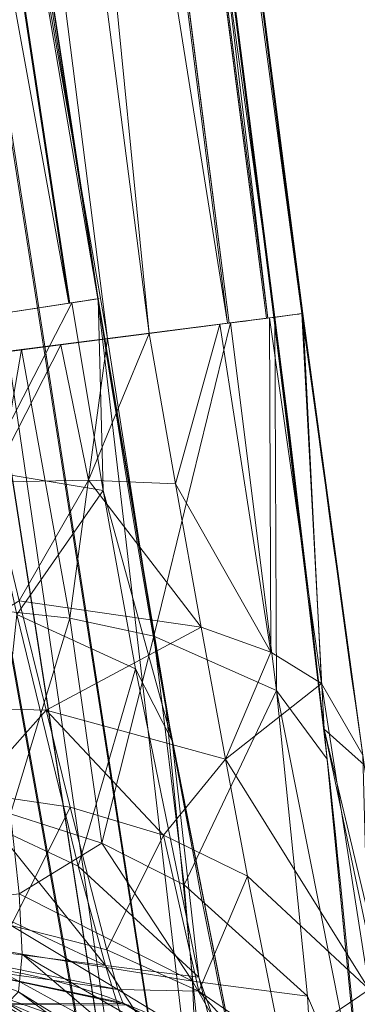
# Model space of a CAD drawing. Header units: millimetres. Extents: x -71 to 71, y -145 to 145.
# Tile 477 of 497: x 42.265 to 42.441, y 109.909 to 110.422. Entities that reach past the tile are written whole.
import ezdxf

# ---------------------------------------------------------------- set-up
doc = ezdxf.new("R2010")
doc.units = ezdxf.units.MM
doc.layers.add('1', color=7, linetype='CONTINUOUS')

msp = doc.modelspace()

# ---------------------------------------------------------------- linework, layer by layer
at = {"layer": '1', "color": 163, "linetype": 'Continuous', "lineweight": 13, "extrusion": (0.1516947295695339, -0.9884273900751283, -5.975027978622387e-05)}
msp.add_arc((58.24516229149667, -4.794999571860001, -102.5823239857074), 0.3, 355.9231196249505, 87.97709951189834, dxfattribs=at)
at = {"layer": '1', "color": 163, "linetype": 'Continuous', "lineweight": 13, "extrusion": (0.1263852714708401, -0.9919812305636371, -3.694176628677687e-05)}
msp.add_arc((55.69432095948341, 0.6797971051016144, -104.0240486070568), 0.3, 2.237191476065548, 87.98409584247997, dxfattribs=at)
at = {"layer": '1', "color": 163, "linetype": 'Continuous', "lineweight": 13, "extrusion": (0.1279810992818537, -0.9917766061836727, -4.06620773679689e-05)}
msp.add_arc((55.8762320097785, 0.258796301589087, -103.9338768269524), 0.3, 272.0168906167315, 1.74449936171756, dxfattribs=at)
at = {"layer": '1', "color": 163, "linetype": 'Continuous', "lineweight": 13, "extrusion": (0.05659040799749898, 3.694390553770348e-05, 0.9983974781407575)}
msp.add_arc((109.6024184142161, -42.38075128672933, -1.797075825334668), 0.3, 278.5010651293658, 357.9593240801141, dxfattribs=at)
at = {"layer": '1', "color": 163, "linetype": 'Continuous', "lineweight": 13, "extrusion": (-0.05388248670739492, 4.44957067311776e-05, 0.9985472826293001)}
msp.add_arc((-109.6649407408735, 42.06560171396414, -0.9875252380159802), 0.3, 97.14968577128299, 178.0444723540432, dxfattribs=at)
at = {"layer": '1', "color": 163, "linetype": 'Continuous', "lineweight": 13, "extrusion": (-0.02099209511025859, 4.11783270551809e-05, 0.9997796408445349)}
msp.add_arc((-109.7126891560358, 41.97729332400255, -1.215230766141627), 0.3, 97.58949235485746, 178.1119756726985, dxfattribs=at)
at = {"layer": '1', "color": 163, "linetype": 'Continuous', "lineweight": 13}
for points, knots in [([(37.174240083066, 118.08603465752, 15.9592939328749), (37.2238781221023, 117.780023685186, 15.9462913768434), (37.35066853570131, 117.002732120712, 15.9053668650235), (37.5568223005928, 115.756396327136, 15.8077242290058), (37.7934096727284, 114.349320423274, 15.6541114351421), (38.0327967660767, 112.947949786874, 15.4584926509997), (38.2746910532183, 111.553323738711, 15.2220725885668), (38.5188048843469, 110.16635640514, 14.9462216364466), (38.76485939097, 108.787827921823, 14.6324494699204), (39.0125878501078, 107.418379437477, 14.2823776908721), (39.2617382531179, 106.058512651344, 13.897713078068), (39.5120752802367, 104.708592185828, 13.4802221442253), (39.8471510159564, 102.922266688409, 12.8822026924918), (40.2679135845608, 100.715129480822, 12.061672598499), (40.7745235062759, 98.1073669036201, 10.9747185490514), (41.281745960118, 95.5384227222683, 9.79949859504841), (41.7887493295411, 93.00515156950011, 8.54936866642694), (42.2949141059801, 90.5035364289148, 7.23688600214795), (42.7997920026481, 88.0289342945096, 5.8738086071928), (43.3030673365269, 85.5762681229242, 4.47116393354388), (43.8045219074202, 83.1401714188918, 3.03936374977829), (44.3040040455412, 80.7150933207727, 1.58834298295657), (44.8014013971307, 78.295374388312, 0.127711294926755), (45.2966154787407, 75.8753054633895, -1.33308240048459), (45.789538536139, 73.4491754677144, -2.78458865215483), (46.28003040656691, 71.0113204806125, -4.2171932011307), (46.7678950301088, 68.5561812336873, -5.6209568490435), (47.2528545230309, 66.0783819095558, -6.985457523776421), (47.7345229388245, 63.572834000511, -8.29965698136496), (48.2123755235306, 61.0348846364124, -9.55178072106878), (48.6857180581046, 58.4605086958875, -10.7292506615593), (49.15365527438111, 55.846563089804, -11.8186859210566), (49.5381647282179, 53.6336486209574, -12.6414512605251), (49.8418233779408, 51.8423407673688, -13.2413425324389), (50.0673963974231, 50.4885070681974, -13.6602746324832), (50.29059100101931, 49.12455621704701, -14.0464135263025), (50.5111860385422, 47.7508596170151, -14.3979884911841), (50.7289488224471, 46.3679270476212, -14.7132887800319), (50.9436375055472, 44.9764090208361, -14.9906891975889), (51.1550039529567, 43.577096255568, -15.2286769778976), (51.3627972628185, 42.1709145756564, -15.425879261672), (51.566767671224, 40.7589159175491, -15.5810895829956), (51.766670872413, 39.342264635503, -15.6932925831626), (51.9622724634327, 37.922219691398, -15.7616849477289), (52.0896590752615, 36.9741488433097, -15.7776897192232), (52.1525651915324, 36.5, -15.7782386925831)], [0, 0, 0, 0, 0.0103548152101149, 0.0263168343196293, 0.0422788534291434, 0.0582408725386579, 0.074202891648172, 0.0901649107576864, 0.106126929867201, 0.122088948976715, 0.138050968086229, 0.154012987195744, 0.169975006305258, 0.201899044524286, 0.233823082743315, 0.265747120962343, 0.297671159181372, 0.3295951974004, 0.361519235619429, 0.393443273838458, 0.425367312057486, 0.457291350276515, 0.489215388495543, 0.521139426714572, 0.5530634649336, 0.584987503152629, 0.616911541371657, 0.648835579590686, 0.680759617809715, 0.712683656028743, 0.744607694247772, 0.7765317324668, 0.808455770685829, 0.824417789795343, 0.840379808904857, 0.856341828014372, 0.872303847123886, 0.8882658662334, 0.904227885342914, 0.920189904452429, 0.936151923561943, 0.952113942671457, 0.968075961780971, 0.984037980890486, 1, 1, 1, 1]), ([(37.2559310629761, 118.086034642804, -16.0329826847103), (37.2645711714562, 118.04183302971, -16.03452073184), (37.2954305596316, 117.883994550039, -16.0402037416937), (37.3485385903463, 117.612566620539, -16.0511465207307), (37.4264070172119, 117.215021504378, -16.0696304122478), (37.4932121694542, 116.874411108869, -16.0880872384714), (37.5489196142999, 116.590677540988, -16.1051934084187), (37.604644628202, 116.307000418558, -16.1231595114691), (37.6938587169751, 115.853304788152, -16.1546480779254), (37.8166426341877, 115.229976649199, -16.2044798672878), (37.9507056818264, 114.550695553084, -16.2668815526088), (38.0848598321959, 113.87221337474, -16.337215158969), (38.2638223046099, 112.96872616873, -16.4413951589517), (38.4876361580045, 111.841703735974, -16.5907973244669), (38.7562028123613, 110.493558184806, -16.7997191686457), (39.0245972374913, 109.150088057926, -17.037115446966), (39.29265717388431, 107.811687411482, -17.3018213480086), (39.5602472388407, 106.478601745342, -17.5925977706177), (39.8272320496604, 105.151076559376, -17.908205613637), (40.1822598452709, 103.388599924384, -18.3604286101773), (40.6239879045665, 101.199941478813, -18.9814258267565), (41.1501005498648, 98.596526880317, -19.8055950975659), (41.6717586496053, 96.0151266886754, -20.6987407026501), (42.188619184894, 93.4540909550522, -21.6511651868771), (42.7004625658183, 90.9112177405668, -22.6535253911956), (43.2071659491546, 88.3838781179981, -23.6968439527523), (43.7086800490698, 85.8691165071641, -24.7724886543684), (44.3704490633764, 82.5286146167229, -26.2386713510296), (45.1847754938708, 78.3680921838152, -28.1110701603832), (45.9822741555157, 74.2044292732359, -29.9837394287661), (46.6102725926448, 70.8576333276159, -31.4504265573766), (47.0762346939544, 68.3362533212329, -32.5265704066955), (47.537077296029, 65.8003905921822, -33.5704788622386), (47.9926504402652, 63.2470845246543, -34.573480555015), (48.4427233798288, 60.673706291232, -35.5265503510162), (48.88697175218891, 58.0780629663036, -36.4202895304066), (49.32496441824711, 55.4585273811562, -37.24493877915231), (49.6842880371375, 53.2549047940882, -37.8661866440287), (49.9680084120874, 51.47957208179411, -38.3184878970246), (50.1788297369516, 50.1419744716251, -38.6340858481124), (50.3875824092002, 48.798398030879, -38.92477634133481), (50.5941522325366, 47.4491043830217, -39.1893143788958), (50.7984250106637, 46.0943551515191, -39.4264549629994), (51.00027453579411, 44.7345648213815, -39.635030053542), (51.16635792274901, 43.59755070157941, -39.7840646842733), (51.29788281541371, 42.6859096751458, -39.8879032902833), (51.3958388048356, 42.0012349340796, -39.9579571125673), (51.4930903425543, 41.3156871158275, -40.0200552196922), (51.5896204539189, 40.6293552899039, -40.0740904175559), (51.6854121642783, 39.94232852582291, -40.1199555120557), (51.7646091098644, 39.369301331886, -40.1512786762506), (51.8275804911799, 38.910621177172, -40.1721449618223), (51.8746138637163, 38.5664945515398, -40.1856879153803), (51.9214499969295, 38.2222641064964, -40.1971134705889), (51.9680868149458, 37.8779425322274, -40.2064109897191), (52.0145222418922, 37.5335425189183, -40.21356983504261), (52.0530489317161, 37.246488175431, -40.2177457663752), (52.0837675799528, 37.0168187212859, -40.2200081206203), (52.106754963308, 36.84455529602, -40.2211645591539), (52.1296904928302, 36.6722821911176, -40.2217795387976), (52.14494610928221, 36.557428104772, -40.2218277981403), (52.1525651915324, 36.5, -40.2217613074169)], [0, 0, 0, 0, 0.0015533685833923, 0.00554715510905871, 0.00954094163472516, 0.0155316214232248, 0.017528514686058, 0.0195254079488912, 0.0255160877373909, 0.0335036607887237, 0.0414912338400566, 0.0494788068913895, 0.0574663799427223, 0.073441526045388, 0.0894166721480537, 0.10539181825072, 0.121366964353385, 0.137342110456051, 0.153317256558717, 0.169292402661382, 0.201242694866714, 0.233192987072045, 0.265143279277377, 0.297093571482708, 0.32904386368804, 0.360994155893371, 0.392944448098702, 0.424894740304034, 0.488795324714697, 0.55269590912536, 0.584646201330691, 0.616596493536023, 0.648546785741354, 0.680497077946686, 0.712447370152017, 0.744397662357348, 0.77634795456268, 0.808298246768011, 0.824273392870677, 0.840248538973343, 0.856223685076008, 0.872198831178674, 0.88817397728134, 0.904149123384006, 0.920124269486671, 0.928111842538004, 0.936099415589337, 0.94408698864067, 0.952074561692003, 0.960062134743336, 0.968049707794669, 0.972043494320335, 0.976037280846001, 0.980031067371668, 0.984024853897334, 0.988018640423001, 0.992012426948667, 0.9940093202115, 0.996006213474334, 0.998003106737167, 1, 1, 1, 1])]:
    msp.add_open_spline(points, degree=3, knots=knots, dxfattribs=at)
for points in [[(42.40004509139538, 109.465681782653, -5.232039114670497), (42.25118814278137, 110.4165727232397, -5.233684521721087), (42.10351301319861, 111.3640377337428, -5.235263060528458), (41.95833692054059, 112.307002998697, -5.23674818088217)], [(41.99559505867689, 112.306436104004, -4.813413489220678), (42.09788666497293, 111.6318591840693, -4.812385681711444), (42.201379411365, 110.9550307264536, -4.811310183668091), (42.30560686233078, 110.276333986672, -4.810195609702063)], [(42.41205988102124, 110.268589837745, 0.2721397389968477), (42.32450429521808, 110.9471816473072, 0.2713699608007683), (42.23684308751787, 111.6245441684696, 0.270650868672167), (42.1493905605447, 112.300265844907, 0.2699833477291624)], [(42.14446943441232, 112.247239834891, 0.6932985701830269), (42.22879267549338, 111.5884228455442, 0.6939268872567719), (42.31322457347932, 110.9280959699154, 0.6946046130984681), (42.39748506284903, 110.266643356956, 0.6953312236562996)], [(42.4357766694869, 109.674493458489, -4.20933108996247), (42.4168845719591, 109.675005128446, -4.54124525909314), (42.355328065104, 109.952903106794, -4.80966795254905), (42.3056501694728, 110.276340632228, -4.81019872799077)], [(42.4455142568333, 109.667265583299, 1.29654841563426), (42.4632714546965, 109.667626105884, 0.9666053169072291), (42.4392521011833, 109.942687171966, 0.695706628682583), (42.3979842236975, 110.266706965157, 0.69535086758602)], [(42.412564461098, 110.268654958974, 0.272155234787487), (42.4543081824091, 109.94507575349, 0.272522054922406), (42.4991706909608, 109.668738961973, 0.00364619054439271), (42.5060695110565, 109.669142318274, -0.327527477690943)]]:
    msp.add_open_spline(points, degree=3, dxfattribs=at)
for points in [[(42.29035228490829, 110.2739870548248, -4.69151372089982), (41.98134690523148, 112.3042702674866, -4.693769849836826), (41.92169383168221, 112.2952252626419, -4.589452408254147)], [(42.37344861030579, 109.4615235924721, -5.334441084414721), (41.93054139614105, 112.3027354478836, -5.337710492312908), (41.95832461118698, 112.3070046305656, -5.236747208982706)], [(41.95832461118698, 112.3070046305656, -5.236747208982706), (42.4000658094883, 109.4656884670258, -5.232040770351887), (42.37344861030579, 109.4615235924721, -5.334441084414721)], [(41.95833578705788, 112.3070046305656, -5.236748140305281), (41.99559614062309, 112.3064383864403, -4.813413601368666), (42.3056073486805, 110.2763339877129, -4.810195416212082)], [(42.3056073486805, 110.2763339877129, -4.810195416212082), (42.40004345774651, 109.4656810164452, -5.232038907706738), (41.95833578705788, 112.3070046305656, -5.236748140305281)], [(42.29098930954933, 110.2740839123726, -4.696440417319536), (41.98195040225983, 112.3043596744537, -4.698807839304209), (41.98134690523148, 112.3042702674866, -4.693769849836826)], [(41.98134690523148, 112.3042702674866, -4.693769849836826), (42.29035228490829, 110.2739870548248, -4.69151372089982), (42.29098930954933, 110.2740839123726, -4.696440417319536)], [(42.30564832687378, 110.2763414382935, -4.810198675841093), (41.99560359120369, 112.3064383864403, -4.813414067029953), (41.98195040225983, 112.3043596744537, -4.698807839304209)], [(41.98195040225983, 112.3043596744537, -4.698807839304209), (42.29098930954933, 110.2740839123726, -4.696440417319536), (42.30564832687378, 110.2763414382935, -4.810198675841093)], [(42.37344861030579, 109.4615235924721, -5.334441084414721), (41.86679050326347, 112.2929304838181, -5.427447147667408), (41.92976281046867, 112.3026162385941, -5.340550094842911)], [(41.92976281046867, 112.3026162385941, -5.340550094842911), (41.93054139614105, 112.3027354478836, -5.337710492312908), (42.37344861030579, 109.4615235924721, -5.334441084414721)], [(42.39426925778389, 110.2662980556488, 0.1615747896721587), (42.13099926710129, 112.2978925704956, 0.1600138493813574), (42.14993119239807, 112.3003363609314, 0.2699958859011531)], [(42.41206124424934, 110.2685928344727, 0.272139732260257), (42.14939102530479, 112.300269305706, 0.2699833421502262), (42.14446991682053, 112.2472435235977, 0.6932985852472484)], [(42.14993119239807, 112.3003363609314, 0.2699958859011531), (42.41256415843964, 110.2686524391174, 0.2721552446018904), (42.39426925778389, 110.2662980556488, 0.1615747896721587)], [(41.92169383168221, 112.2952252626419, -4.589452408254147), (42.23040863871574, 110.264778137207, -4.588325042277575), (42.29035228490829, 110.2739870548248, -4.69151372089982)], [(42.33234748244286, 110.2583110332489, 0.05796654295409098), (42.06889867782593, 112.2898533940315, 0.05722947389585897), (42.1302318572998, 112.2977882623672, 0.1555511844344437)], [(42.3935167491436, 110.266201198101, 0.1570417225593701), (42.1302318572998, 112.2977882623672, 0.1555511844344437), (42.13099926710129, 112.2978925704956, 0.1600138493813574)], [(42.1302318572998, 112.2977882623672, 0.1555511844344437), (42.3935167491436, 110.266201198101, 0.1570417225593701), (42.33234748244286, 110.2583110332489, 0.05796654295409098)], [(42.13099926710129, 112.2978925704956, 0.1600138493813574), (42.39426925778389, 110.2662980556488, 0.1615747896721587), (42.3935167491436, 110.266201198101, 0.1570417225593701)], [(41.77753254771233, 112.2792065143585, -5.486228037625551), (41.86568036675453, 112.2927591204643, -5.428177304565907), (42.30879992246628, 109.4514206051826, -5.426665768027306)], [(42.30991750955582, 109.4515919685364, -5.425919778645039), (42.30879992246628, 109.4514206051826, -5.426665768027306), (41.86568036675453, 112.2927591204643, -5.428177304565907), (41.86679050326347, 112.2929304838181, -5.427447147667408)], [(41.86679050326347, 112.2929304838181, -5.427447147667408), (42.37344861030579, 109.4615235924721, -5.334441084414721), (42.372677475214, 109.4614043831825, -5.337404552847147)], [(42.372677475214, 109.4614043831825, -5.337404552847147), (42.30991750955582, 109.4515919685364, -5.425919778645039), (41.86679050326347, 112.2929304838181, -5.427447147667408)], [(42.06889867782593, 112.2898533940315, 0.05722947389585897), (42.33234748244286, 110.2583110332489, 0.05796654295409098), (42.23830997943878, 110.2461814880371, -0.01007699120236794)], [(41.77753254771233, 112.2792065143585, -5.486228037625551), (42.30879992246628, 109.4514206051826, -5.426665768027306), (42.22006350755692, 109.4375401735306, -5.485911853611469)], [(42.3731692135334, 110.2635413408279, 0.8040991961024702), (42.12074726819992, 112.2442036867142, 0.802720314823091), (42.05834120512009, 112.2362092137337, 0.8955056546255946)], [(42.37405955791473, 110.2636530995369, 0.8001981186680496), (42.12162643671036, 112.2443154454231, 0.7987578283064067), (42.12074726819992, 112.2442036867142, 0.802720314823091)], [(42.12074726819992, 112.2442036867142, 0.802720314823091), (42.3731692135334, 110.2635413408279, 0.8040991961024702), (42.37405955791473, 110.2636530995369, 0.8001981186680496)], [(42.39798337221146, 110.2667078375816, 0.6953508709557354), (42.1450138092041, 112.2473105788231, 0.6933161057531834), (42.12162643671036, 112.2443154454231, 0.7987578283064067)], [(42.12162643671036, 112.2443154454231, 0.7987578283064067), (42.37405955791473, 110.2636530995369, 0.8001981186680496), (42.39798337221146, 110.2667078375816, 0.6953508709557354)], [(42.14446991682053, 112.2472435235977, 0.6932985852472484), (42.39748418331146, 110.2666407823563, 0.6953311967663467), (42.41206124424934, 110.2685928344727, 0.272139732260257)], [(42.31064021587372, 110.2555692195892, 0.8961812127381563), (42.05834120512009, 112.2362092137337, 0.8955056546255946), (41.9665053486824, 112.2244521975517, 0.9587154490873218)], [(42.05834120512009, 112.2362092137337, 0.8955056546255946), (42.31064021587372, 110.2555692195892, 0.8961812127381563), (42.3731692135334, 110.2635413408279, 0.8040991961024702)], [(41.9665053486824, 112.2244521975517, 0.9587154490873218), (42.21905767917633, 110.2439016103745, 0.9588567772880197), (42.31064021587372, 110.2555692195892, 0.8961812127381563)], [(42.30564832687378, 110.2763414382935, -4.810198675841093), (42.29193553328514, 110.2742254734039, -4.69631515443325), (42.30835661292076, 110.1764068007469, -4.688221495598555)], [(42.3056073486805, 110.2763339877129, -4.810195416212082), (42.34107211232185, 110.0636422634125, -4.769970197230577), (42.40004345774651, 109.4656810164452, -5.232038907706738)], [(42.34428331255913, 110.045924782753, -4.762764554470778), (42.30564832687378, 110.2763414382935, -4.810198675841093), (42.30835661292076, 110.1764068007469, -4.688221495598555)], [(42.29193553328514, 110.2742254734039, -4.69631515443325), (42.23040863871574, 110.264778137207, -4.588325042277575), (42.24663227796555, 110.1866811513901, -4.584058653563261)], [(42.24663227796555, 110.1866811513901, -4.584058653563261), (42.30835661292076, 110.1764068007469, -4.688221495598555), (42.29193553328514, 110.2742254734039, -4.69631515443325)], [(42.395930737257, 110.0920885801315, 0.07693311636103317), (42.3693060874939, 110.2630794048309, 0.1070121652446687), (42.39512234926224, 110.2664098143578, 0.1614309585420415)], [(42.39798337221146, 110.2667078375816, 0.6953508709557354), (42.37476363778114, 110.2637425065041, 0.8003616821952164), (42.39879176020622, 110.07209867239, 0.8372245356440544)], [(42.42237284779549, 110.0758388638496, 0.1257648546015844), (42.39512234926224, 110.2664098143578, 0.1614309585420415), (42.41256415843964, 110.2686524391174, 0.2721552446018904)], [(42.39512234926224, 110.2664098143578, 0.1614309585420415), (42.42237284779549, 110.0758388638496, 0.1257648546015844), (42.395930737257, 110.0920885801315, 0.07693311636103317)], [(42.41206124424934, 110.2685928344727, 0.272139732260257), (42.39748418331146, 110.2666407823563, 0.6953311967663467), (42.42361336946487, 110.0519448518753, 0.736631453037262)], [(42.39879176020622, 110.07209867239, 0.8372245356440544), (42.42531955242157, 110.0363954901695, 0.7430398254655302), (42.39798337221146, 110.2667078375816, 0.6953508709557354)], [(42.42361336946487, 110.0519448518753, 0.736631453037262), (42.44454205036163, 110.033318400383, 0.2229881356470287), (42.41206124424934, 110.2685928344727, 0.272139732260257)], [(42.41256415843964, 110.2686524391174, 0.2721552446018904), (42.44381561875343, 110.0384145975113, 0.2251808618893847), (42.42237284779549, 110.0758388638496, 0.1257648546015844)], [(42.37476363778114, 110.2637425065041, 0.8003616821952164), (42.31064021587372, 110.2555692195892, 0.8961812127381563), (42.33471676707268, 110.1005300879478, 0.9231721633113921)], [(42.34602674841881, 110.1799383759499, 0.05314849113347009), (42.33234748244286, 110.2583110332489, 0.05796654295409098), (42.3693060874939, 110.2630794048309, 0.1070121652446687)], [(42.33471676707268, 110.1005300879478, 0.9231721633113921), (42.39879176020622, 110.07209867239, 0.8372245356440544), (42.37476363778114, 110.2637425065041, 0.8003616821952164)], [(42.34602674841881, 110.1799383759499, 0.05314849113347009), (42.3693060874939, 110.2630794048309, 0.1070121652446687), (42.395930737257, 110.0920885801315, 0.07693311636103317)], [(42.30066016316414, 110.1817414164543, 0.01360425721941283), (42.2862321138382, 110.2523654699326, 0.0175653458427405), (42.33234748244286, 110.2583110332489, 0.05796654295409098)], [(42.33234748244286, 110.2583110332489, 0.05796654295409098), (42.34602674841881, 110.1799383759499, 0.05314849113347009), (42.30066016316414, 110.1817414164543, 0.01360425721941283)], [(42.24954172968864, 110.1807877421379, -0.01584777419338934), (42.23407059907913, 110.2456301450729, -0.01197990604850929), (42.2862321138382, 110.2523654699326, 0.0175653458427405)], [(42.2862321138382, 110.2523654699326, 0.0175653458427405), (42.30066016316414, 110.1817414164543, 0.01360425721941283), (42.24954172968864, 110.1807877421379, -0.01584777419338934)], [(42.31064021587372, 110.2555692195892, 0.8961812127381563), (42.2656387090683, 110.2498397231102, 0.9332926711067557), (42.29096323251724, 110.1097837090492, 0.9569991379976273)], [(42.29096323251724, 110.1097837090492, 0.9569991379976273), (42.33471676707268, 110.1005300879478, 0.9231721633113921), (42.31064021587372, 110.2555692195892, 0.8961812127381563)], [(42.2656387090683, 110.2498397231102, 0.9332926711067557), (42.21534356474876, 110.2434247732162, 0.960450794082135), (42.2423891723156, 110.1150959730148, 0.9824163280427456)], [(42.2423891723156, 110.1150959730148, 0.9824163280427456), (42.29096323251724, 110.1097837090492, 0.9569991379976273), (42.2656387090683, 110.2498397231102, 0.9332926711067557)], [(42.30835661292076, 110.1764068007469, -4.688221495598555), (42.24663227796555, 110.1866811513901, -4.584058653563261), (42.26325452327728, 110.111728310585, -4.564136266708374)], [(42.26450994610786, 110.1189255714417, -0.03267009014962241), (42.24954172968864, 110.1807877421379, -0.01584777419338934), (42.30066016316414, 110.1817414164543, 0.01360425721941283)], [(42.30066016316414, 110.1817414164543, 0.01360425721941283), (42.35943779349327, 110.1051792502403, 0.03258545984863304), (42.26450994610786, 110.1189255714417, -0.03267009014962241)], [(42.30066016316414, 110.1817414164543, 0.01360425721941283), (42.34602674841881, 110.1799383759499, 0.05314849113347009), (42.35943779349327, 110.1051792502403, 0.03258545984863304)], [(42.395930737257, 110.0920885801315, 0.07693311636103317), (42.35943779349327, 110.1051792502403, 0.03258545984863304), (42.34602674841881, 110.1799383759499, 0.05314849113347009)], [(42.26325452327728, 110.111728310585, -4.564136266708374), (42.32527315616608, 110.0834980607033, -4.660965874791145), (42.30835661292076, 110.1764068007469, -4.688221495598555)], [(42.30835661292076, 110.1764068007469, -4.688221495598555), (42.32527315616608, 110.0834980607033, -4.660965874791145), (42.34428331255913, 110.045924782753, -4.762764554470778)], [(42.26450994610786, 110.1189255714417, -0.03267009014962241), (42.27852076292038, 110.0618615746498, -0.06104161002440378), (42.17571020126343, 110.064685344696, -0.08686960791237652)], [(42.27852076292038, 110.0618615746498, -0.06104161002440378), (42.26450994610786, 110.1189255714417, -0.03267009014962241), (42.35943779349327, 110.1051792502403, 0.03258545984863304)], [(42.29096323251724, 110.1097837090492, 0.9569991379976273), (42.2423891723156, 110.1150959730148, 0.9824163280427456), (42.25996509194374, 110.0077554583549, 1.051694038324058)], [(42.25153103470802, 110.0010350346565, -4.453808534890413), (42.29526966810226, 109.9805682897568, -4.484119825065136), (42.26325452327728, 110.111728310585, -4.564136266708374)], [(42.25996509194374, 110.0077554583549, 1.051694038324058), (42.30757057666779, 109.992504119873, 1.032593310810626), (42.29096323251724, 110.1097837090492, 0.9569991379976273)], [(42.32527315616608, 110.0834980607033, -4.660965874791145), (42.26325452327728, 110.111728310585, -4.564136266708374), (42.29526966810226, 109.9805682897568, -4.484119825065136)], [(42.33471676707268, 110.1005300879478, 0.9231721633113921), (42.29096323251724, 110.1097837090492, 0.9569991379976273), (42.30757057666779, 109.992504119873, 1.032593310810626)], [(42.35943779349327, 110.1051792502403, 0.03258545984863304), (42.37213730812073, 110.0362464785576, -0.001945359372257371), (42.27852076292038, 110.0618615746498, -0.06104161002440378)], [(42.37213730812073, 110.0362464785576, -0.001945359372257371), (42.35943779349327, 110.1051792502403, 0.03258545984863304), (42.395930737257, 110.0920885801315, 0.07693311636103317)], [(42.30757057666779, 109.992504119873, 1.032593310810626), (42.35066846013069, 109.9708899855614, 1.007323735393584), (42.33471676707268, 110.1005300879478, 0.9231721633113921)], [(42.39879176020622, 110.07209867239, 0.8372245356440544), (42.33471676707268, 110.1005300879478, 0.9231721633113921), (42.35066846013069, 109.9708899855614, 1.007323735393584)], [(42.395930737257, 110.0920885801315, 0.07693311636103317), (42.42237284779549, 110.0758388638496, 0.1257648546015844), (42.37213730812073, 110.0362464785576, -0.001945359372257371)], [(42.29526966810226, 109.9805682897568, -4.484119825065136), (42.35819727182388, 109.922744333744, -4.557467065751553), (42.32527315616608, 110.0834980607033, -4.660965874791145)], [(42.34428331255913, 110.045924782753, -4.762764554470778), (42.32527315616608, 110.0834980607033, -4.660965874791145), (42.35819727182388, 109.922744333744, -4.557467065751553)], [(42.35066846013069, 109.9708899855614, 1.007323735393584), (42.41498932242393, 109.9127978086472, 0.9431798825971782), (42.39879176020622, 110.07209867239, 0.8372245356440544)], [(42.37213730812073, 110.0362464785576, -0.001945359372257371), (42.42237284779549, 110.0758388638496, 0.1257648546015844), (42.44720935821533, 109.9161729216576, 0.02170958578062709)], [(42.44388267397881, 109.8456159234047, 0.8723543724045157), (42.42531955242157, 110.0363954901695, 0.7430398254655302), (42.39879176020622, 110.07209867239, 0.8372245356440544)], [(42.39879176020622, 110.07209867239, 0.8372245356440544), (42.41498932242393, 109.9127978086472, 0.9431798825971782), (42.44388267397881, 109.8456159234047, 0.8723543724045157)], [(42.44720935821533, 109.9161729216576, 0.02170958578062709), (42.42237284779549, 110.0758388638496, 0.1257648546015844), (42.44381561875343, 110.0384145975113, 0.2251808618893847)], [(42.17571020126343, 110.064685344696, -0.08686960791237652), (42.27852076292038, 110.0618615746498, -0.06104161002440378), (42.24015772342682, 110.0188568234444, -0.114808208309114)], [(42.27852076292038, 110.0618615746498, -0.06104161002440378), (42.29111224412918, 110.0113466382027, -0.09961669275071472), (42.24015772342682, 110.0188568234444, -0.114808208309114)], [(42.27852076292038, 110.0618615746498, -0.06104161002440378), (42.37213730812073, 110.0362464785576, -0.001945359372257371), (42.33989864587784, 109.9967435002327, -0.0773929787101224)], [(42.33989864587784, 109.9967435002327, -0.0773929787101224), (42.29111224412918, 110.0113466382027, -0.09961669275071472), (42.27852076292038, 110.0618615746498, -0.06104161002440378)], [(42.40004345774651, 109.4656810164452, -5.232038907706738), (42.34107211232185, 110.0636422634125, -4.769970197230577), (42.38225892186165, 109.8543182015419, -4.634033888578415)], [(42.49593988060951, 109.7091883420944, -0.1134727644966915), (42.42361336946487, 110.0519448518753, 0.736631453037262), (42.44388267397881, 109.8456159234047, 0.8723543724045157)], [(42.42361336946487, 110.0519448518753, 0.736631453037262), (42.47238487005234, 109.847404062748, 0.09664156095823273), (42.44454205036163, 110.033318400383, 0.2229881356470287)], [(42.42361336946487, 110.0519448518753, 0.736631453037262), (42.49593988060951, 109.7091883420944, -0.1134727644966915), (42.47238487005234, 109.847404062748, 0.09664156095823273)], [(42.35819727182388, 109.922744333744, -4.557467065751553), (42.38225892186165, 109.8543182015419, -4.634033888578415), (42.34428331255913, 110.045924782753, -4.762764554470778)], [(42.37213730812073, 110.0362464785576, -0.001945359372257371), (42.38370060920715, 109.9752634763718, -0.04876824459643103), (42.33989864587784, 109.9967435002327, -0.0773929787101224)], [(42.44720935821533, 109.9161729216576, 0.02170958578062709), (42.38370060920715, 109.9752634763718, -0.04876824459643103), (42.37213730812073, 110.0362464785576, -0.001945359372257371)], [(42.26025938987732, 109.9496856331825, -0.211760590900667), (42.24015772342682, 110.0188568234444, -0.114808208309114), (42.29111224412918, 110.0113466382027, -0.09961669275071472)], [(42.29111224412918, 110.0113466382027, -0.09961669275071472), (42.31030121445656, 109.9368631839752, -0.2023362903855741), (42.26025938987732, 109.9496856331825, -0.211760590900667)], [(42.31030121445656, 109.9368631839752, -0.2023362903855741), (42.29111224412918, 110.0113466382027, -0.09961669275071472), (42.33989864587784, 109.9967435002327, -0.0773929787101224)], [(42.30757057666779, 109.992504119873, 1.032593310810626), (42.25996509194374, 110.0077554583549, 1.051694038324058), (42.26457700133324, 109.9660694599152, 1.100366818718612)], [(42.21798852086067, 109.9715381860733, -4.382929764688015), (42.30953380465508, 109.9287644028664, -4.427123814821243), (42.25153103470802, 110.0010350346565, -4.453808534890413)], [(42.30953380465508, 109.9287644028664, -4.427123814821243), (42.29526966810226, 109.9805682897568, -4.484119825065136), (42.25153103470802, 110.0010350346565, -4.453808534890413)], [(42.33989864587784, 109.9967435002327, -0.0773929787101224), (42.35834628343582, 109.9152937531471, -0.1893393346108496), (42.31030121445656, 109.9368631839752, -0.2023362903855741)], [(42.35834628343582, 109.9152937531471, -0.1893393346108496), (42.33989864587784, 109.9967435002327, -0.0773929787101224), (42.38370060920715, 109.9752634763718, -0.04876824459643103)], [(42.26457700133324, 109.9660694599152, 1.100366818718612), (42.355015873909, 109.9205240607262, 1.0662596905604), (42.30757057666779, 109.992504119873, 1.032593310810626)], [(42.355015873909, 109.9205240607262, 1.0662596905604), (42.35066846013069, 109.9708899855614, 1.007323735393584), (42.30757057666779, 109.992504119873, 1.032593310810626)], [(42.35819727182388, 109.922744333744, -4.557467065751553), (42.29526966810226, 109.9805682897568, -4.484119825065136), (42.30953380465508, 109.9287644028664, -4.427123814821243)], [(42.38370060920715, 109.9752634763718, -0.04876824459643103), (42.40177571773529, 109.8854169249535, -0.1731605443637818), (42.35834628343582, 109.9152937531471, -0.1893393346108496)], [(42.40177571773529, 109.8854169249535, -0.1731605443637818), (42.38370060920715, 109.9752634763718, -0.04876824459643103), (42.44720935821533, 109.9161729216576, 0.02170958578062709)], [(42.30953380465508, 109.9287644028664, -4.427123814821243), (42.21798852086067, 109.9715381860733, -4.382929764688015), (42.23103821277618, 109.9385842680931, -4.328074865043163)], [(42.41498932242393, 109.9127978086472, 0.9431798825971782), (42.35066846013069, 109.9708899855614, 1.007323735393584), (42.355015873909, 109.9205240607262, 1.0662596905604)], [(42.16773435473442, 109.9537461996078, 1.164995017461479), (42.26604849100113, 109.9345907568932, 1.156565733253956), (42.26457700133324, 109.9660694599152, 1.100366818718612)], [(42.355015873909, 109.9205240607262, 1.0662596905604), (42.26457700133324, 109.9660694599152, 1.100366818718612), (42.26604849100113, 109.9345907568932, 1.156565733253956)], [(42.26409643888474, 109.9150255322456, 1.219001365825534), (42.26604849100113, 109.9345907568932, 1.156565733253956), (42.16773435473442, 109.9537461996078, 1.164995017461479)], [(42.26025938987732, 109.9496856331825, -0.211760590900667), (42.3160195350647, 109.9163219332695, -0.2641418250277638), (42.21673682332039, 109.9361926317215, -0.2734925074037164)], [(42.26025938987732, 109.9496856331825, -0.211760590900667), (42.31030121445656, 109.9368631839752, -0.2023362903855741), (42.3160195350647, 109.9163219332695, -0.2641418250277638)], [(42.32192039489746, 109.888955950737, -4.360640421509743), (42.23103821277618, 109.9385842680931, -4.328074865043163), (42.24128276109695, 109.9173203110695, -4.266351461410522)], [(42.23103821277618, 109.9385842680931, -4.328074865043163), (42.32192039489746, 109.888955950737, -4.360640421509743), (42.30953380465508, 109.9287644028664, -4.427123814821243)], [(42.21915453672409, 109.9299192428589, -0.3335624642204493), (42.21673682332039, 109.9361926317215, -0.2734925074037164), (42.3160195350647, 109.9163219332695, -0.2641418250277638)], [(42.26604849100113, 109.9345907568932, 1.156565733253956), (42.26409643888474, 109.9150255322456, 1.219001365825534), (42.35518351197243, 109.8587214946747, 1.209762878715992)], [(42.35518351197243, 109.8587214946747, 1.209762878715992), (42.35661029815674, 109.8824441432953, 1.134242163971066), (42.26604849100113, 109.9345907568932, 1.156565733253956)], [(42.26604849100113, 109.9345907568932, 1.156565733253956), (42.35661029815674, 109.8824441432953, 1.134242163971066), (42.355015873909, 109.9205240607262, 1.0662596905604)], [(42.3160195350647, 109.9163219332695, -0.2641418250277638), (42.31030121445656, 109.9368631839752, -0.2023362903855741), (42.35834628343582, 109.9152937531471, -0.1893393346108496)], [(42.3160195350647, 109.9163219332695, -0.2641418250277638), (42.31856390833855, 109.9092438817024, -0.3314743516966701), (42.21915453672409, 109.9299192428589, -0.3335624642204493)], [(42.22205281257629, 109.9298447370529, -2.264025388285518), (42.21915453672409, 109.9299192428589, -0.3335624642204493), (42.318444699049, 109.9086925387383, -0.3314768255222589)], [(42.22205281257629, 109.9298447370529, -2.264025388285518), (42.318444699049, 109.9086925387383, -0.3314768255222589), (42.24803671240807, 109.9090203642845, -4.198698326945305)], [(42.38608852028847, 109.8117679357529, -4.401706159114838), (42.35819727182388, 109.922744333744, -4.557467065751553), (42.30953380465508, 109.9287644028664, -4.427123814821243)], [(42.30953380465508, 109.9287644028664, -4.427123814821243), (42.32192039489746, 109.888955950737, -4.360640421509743), (42.38608852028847, 109.8117679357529, -4.401706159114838)], [(42.38225892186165, 109.8543182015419, -4.634033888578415), (42.35819727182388, 109.922744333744, -4.557467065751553), (42.38608852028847, 109.8117679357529, -4.401706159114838)], [(42.33190044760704, 109.8632588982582, -4.285866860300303), (42.24128276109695, 109.9173203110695, -4.266351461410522), (42.24814474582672, 109.9095493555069, -4.198704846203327)], [(42.24128276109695, 109.9173203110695, -4.266351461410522), (42.33190044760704, 109.8632588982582, -4.285866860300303), (42.32192039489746, 109.888955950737, -4.360640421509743)], [(42.42140427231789, 109.8041161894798, 1.100958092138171), (42.41498932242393, 109.9127978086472, 0.9431798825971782), (42.355015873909, 109.9205240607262, 1.0662596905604)], [(42.355015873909, 109.9205240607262, 1.0662596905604), (42.35661029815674, 109.8824441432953, 1.134242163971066), (42.42140427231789, 109.8041161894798, 1.100958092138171)], [(42.26409643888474, 109.9150255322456, 1.219001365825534), (42.25841164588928, 109.9091470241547, 1.286441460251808), (42.35044121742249, 109.8515316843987, 1.29140994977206)], [(42.35044121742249, 109.8515316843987, 1.29140994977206), (42.35518351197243, 109.8587214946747, 1.209762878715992), (42.26409643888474, 109.9150255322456, 1.219001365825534)], [(42.35834628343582, 109.9152937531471, -0.1893393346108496), (42.40747541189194, 109.8606511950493, -0.2479676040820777), (42.3160195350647, 109.9163219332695, -0.2641418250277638)], [(42.31856390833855, 109.9092438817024, -0.3314743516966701), (42.3160195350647, 109.9163219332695, -0.2641418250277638), (42.40747541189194, 109.8606511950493, -0.2479676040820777)], [(42.35834628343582, 109.9152937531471, -0.1893393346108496), (42.40177571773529, 109.8854169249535, -0.1731605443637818), (42.40747541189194, 109.8606511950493, -0.2479676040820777)], [(42.44720935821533, 109.9161729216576, 0.02170958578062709), (42.46620461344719, 109.806627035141, -0.1344596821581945), (42.40177571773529, 109.8854169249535, -0.1731605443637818)], [(42.44388267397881, 109.8456159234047, 0.8723543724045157), (42.41498932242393, 109.9127978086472, 0.9431798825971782), (42.42140427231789, 109.8041161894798, 1.100958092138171)], [(42.25113615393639, 109.908364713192, -4.198874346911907), (42.24803671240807, 109.9090203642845, -4.198698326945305), (42.318444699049, 109.9086925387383, -0.3314768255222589), (42.32167825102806, 109.9079996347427, -0.3314089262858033)], [(42.24814474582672, 109.9095493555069, -4.198704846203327), (42.33895242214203, 109.8538264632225, -4.203849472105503), (42.33190044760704, 109.8632588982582, -4.285866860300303)], [(42.40747541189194, 109.8606511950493, -0.2479676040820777), (42.41039603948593, 109.8521277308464, -0.329543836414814), (42.31856390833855, 109.9092438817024, -0.3314743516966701)]]:
    msp.add_3dface(points, dxfattribs=at)

doc.saveas('drawing.dxf')
